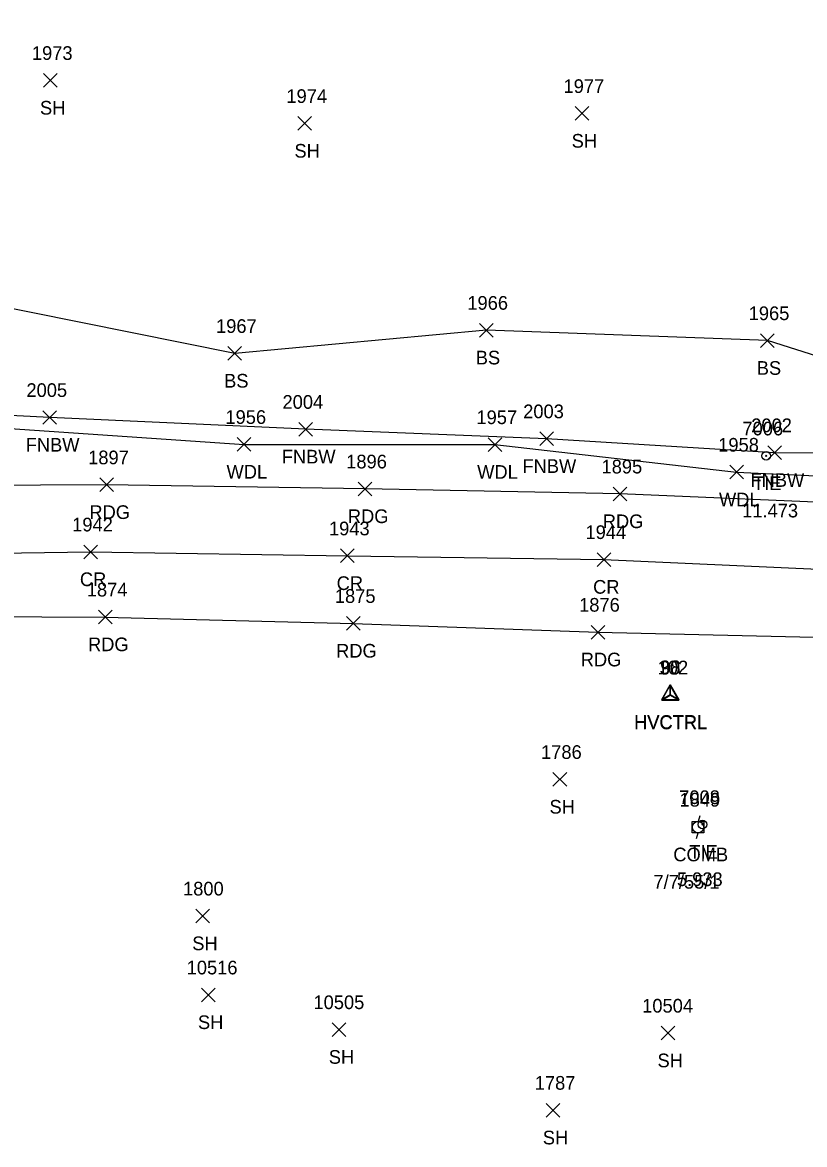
# Model space of a CAD drawing. Extents: x 1482574 to 1485769, y 580696 to 595649.
# Drawn here: x 1485114.3 to 1485228.7, y 582706.4 to 582870.6 of the extents above; entities that cross this region are included whole.
import ezdxf

# ---------------------------------------------------------------- set-up
doc = ezdxf.new("R2010")
doc.units = 0
for name, color, linetype in [('C_A', 7, 'Continuous'), ('C_C', 7, 'Continuous'), ('C_I', 7, 'Continuous'), ('CBP', 7, 'Continuous'), ('CPSM', 7, 'Continuous'), ('L_A', 7, 'Continuous'), ('L_I', 7, 'Continuous'), ('L_TIC', 7, 'Continuous'), ('LAWA', 7, 'Continuous'), ('LELB', 7, 'Continuous'), ('LFNC', 7, 'Continuous'), ('P_A', 7, 'Continuous'), ('P_I', 7, 'Continuous'), ('P_TIC', 7, 'Continuous'), ('PEU', 7, 'Continuous'), ('PRC', 7, 'Continuous'), ('U_A', 7, 'Continuous'), ('U_C', 7, 'Continuous'), ('U_I', 7, 'Continuous'), ('UP', 7, 'Continuous')]:
    doc.layers.add(name, color=color, linetype=linetype)

msp = doc.modelspace()

# ---------------------------------------------------------------- linework, layer by layer
at = {"layer": 'CBP'}
for centre, radius in [((1485223.11, 582807.17), 0.625), ((1485223.11, 582807.17), 0.0833), ((1485213.8, 582753.24), 0.625), ((1485213.8, 582753.24), 0.0833)]:
    msp.add_circle(centre, radius, dxfattribs=at)
at = {"layer": 'CPSM'}
for p, q in [((1485207.84, 582771.52), (1485209.09, 582773.69)), ((1485207.84, 582771.52), (1485209.09, 582773.69)), ((1485207.84, 582771.52), (1485209.09, 582773.69)), ((1485207.84, 582771.45), (1485209.09, 582773.61)), ((1485207.87, 582771.49), (1485209.12, 582773.66)), ((1485207.87, 582771.49), (1485209.12, 582773.66)), ((1485207.87, 582771.49), (1485209.12, 582773.66)), ((1485207.87, 582771.49), (1485209.12, 582773.66)), ((1485207.87, 582771.49), (1485209.12, 582773.66)), ((1485207.87, 582771.49), (1485209.12, 582773.66)), ((1485207.87, 582771.49), (1485209.12, 582773.66)), ((1485207.87, 582771.49), (1485209.12, 582773.66)), ((1485210.34, 582771.52), (1485209.09, 582773.69)), ((1485209.09, 582772.25), (1485209.09, 582773.69)), ((1485210.34, 582771.52), (1485209.09, 582773.69)), ((1485209.09, 582772.25), (1485209.09, 582773.69)), ((1485210.34, 582771.52), (1485209.09, 582773.69)), ((1485209.09, 582772.25), (1485209.09, 582773.69)), ((1485210.34, 582771.45), (1485209.09, 582773.61)), ((1485209.09, 582772.17), (1485209.09, 582773.61)), ((1485210.37, 582771.49), (1485209.12, 582773.66)), ((1485209.12, 582772.21), (1485209.12, 582773.66)), ((1485210.37, 582771.49), (1485209.12, 582773.66)), ((1485209.12, 582772.21), (1485209.12, 582773.66)), ((1485210.37, 582771.49), (1485209.12, 582773.66)), ((1485209.12, 582772.21), (1485209.12, 582773.66)), ((1485210.37, 582771.49), (1485209.12, 582773.66)), ((1485209.12, 582772.21), (1485209.12, 582773.66)), ((1485210.37, 582771.49), (1485209.12, 582773.66)), ((1485209.12, 582772.21), (1485209.12, 582773.66)), ((1485210.37, 582771.49), (1485209.12, 582773.66)), ((1485209.12, 582772.21), (1485209.12, 582773.66)), ((1485210.37, 582771.49), (1485209.12, 582773.66)), ((1485209.12, 582772.21), (1485209.12, 582773.66)), ((1485210.37, 582771.49), (1485209.12, 582773.66)), ((1485209.12, 582772.21), (1485209.12, 582773.66)), ((1485207.84, 582771.52), (1485209.09, 582772.25)), ((1485207.84, 582771.52), (1485209.09, 582772.25)), ((1485207.84, 582771.52), (1485209.09, 582772.25)), ((1485207.84, 582771.45), (1485209.09, 582772.17)), ((1485207.84, 582771.52), (1485210.34, 582771.52)), ((1485207.84, 582771.52), (1485210.34, 582771.52)), ((1485207.84, 582771.52), (1485210.34, 582771.52)), ((1485207.84, 582771.45), (1485210.34, 582771.45)), ((1485207.87, 582771.49), (1485209.12, 582772.21)), ((1485207.87, 582771.49), (1485209.12, 582772.21)), ((1485207.87, 582771.49), (1485209.12, 582772.21)), ((1485207.87, 582771.49), (1485209.12, 582772.21)), ((1485207.87, 582771.49), (1485209.12, 582772.21)), ((1485207.87, 582771.49), (1485209.12, 582772.21)), ((1485207.87, 582771.49), (1485209.12, 582772.21)), ((1485207.87, 582771.49), (1485209.12, 582772.21)), ((1485207.87, 582771.49), (1485210.37, 582771.49)), ((1485207.87, 582771.49), (1485210.37, 582771.49)), ((1485207.87, 582771.49), (1485210.37, 582771.49)), ((1485207.87, 582771.49), (1485210.37, 582771.49)), ((1485207.87, 582771.49), (1485210.37, 582771.49)), ((1485207.87, 582771.49), (1485210.37, 582771.49)), ((1485207.87, 582771.49), (1485210.37, 582771.49)), ((1485207.87, 582771.49), (1485210.37, 582771.49)), ((1485209.09, 582772.25), (1485209.09, 582772.25)), ((1485209.09, 582772.25), (1485210.34, 582771.52)), ((1485209.09, 582772.25), (1485209.09, 582772.25)), ((1485209.09, 582772.25), (1485210.34, 582771.52)), ((1485209.09, 582772.25), (1485209.09, 582772.25)), ((1485209.09, 582772.25), (1485210.34, 582771.52)), ((1485209.09, 582772.17), (1485209.09, 582772.17)), ((1485209.09, 582772.17), (1485210.34, 582771.45)), ((1485209.12, 582772.21), (1485209.12, 582772.21)), ((1485209.12, 582772.21), (1485210.37, 582771.49)), ((1485209.12, 582772.21), (1485209.12, 582772.21)), ((1485209.12, 582772.21), (1485210.37, 582771.49)), ((1485209.12, 582772.21), (1485209.12, 582772.21)), ((1485209.12, 582772.21), (1485210.37, 582771.49)), ((1485209.12, 582772.21), (1485209.12, 582772.21)), ((1485209.12, 582772.21), (1485210.37, 582771.49)), ((1485209.12, 582772.21), (1485209.12, 582772.21)), ((1485209.12, 582772.21), (1485210.37, 582771.49)), ((1485209.12, 582772.21), (1485209.12, 582772.21)), ((1485209.12, 582772.21), (1485210.37, 582771.49)), ((1485209.12, 582772.21), (1485209.12, 582772.21)), ((1485209.12, 582772.21), (1485210.37, 582771.49)), ((1485209.12, 582772.21), (1485209.12, 582772.21)), ((1485209.12, 582772.21), (1485210.37, 582771.49))]:
    msp.add_line(p, q, dxfattribs=at)
at = {"layer": 'L_TIC'}
for points in [[(1485117.4, 582861.1), (1485119.39, 582863.1)], [(1485119.39, 582861.1), (1485117.4, 582863.1)], [(1485195.17, 582856.26), (1485197.17, 582858.26)], [(1485197.17, 582856.26), (1485195.17, 582858.26)], [(1485154.62, 582854.8), (1485156.62, 582856.8)], [(1485156.62, 582854.8), (1485154.62, 582856.8)], [(1485181.19, 582824.55), (1485183.19, 582826.55)], [(1485183.19, 582824.55), (1485181.19, 582826.55)], [(1485222.3, 582823.03), (1485224.3, 582825.03)], [(1485224.3, 582823.03), (1485222.3, 582825.03)], [(1485144.38, 582821.16), (1485146.38, 582823.16)], [(1485146.38, 582821.16), (1485144.38, 582823.16)], [(1485117.32, 582811.79), (1485119.32, 582813.78)], [(1485119.32, 582811.79), (1485117.32, 582813.78)], [(1485154.77, 582810.07), (1485156.77, 582812.06)], [(1485156.77, 582810.07), (1485154.77, 582812.06)], [(1485189.99, 582808.68), (1485191.99, 582810.68)], [(1485191.99, 582808.68), (1485189.99, 582810.68)], [(1485145.75, 582807.85), (1485147.75, 582809.85)], [(1485147.75, 582807.85), (1485145.75, 582809.85)], [(1485182.43, 582807.83), (1485184.43, 582809.82)], [(1485184.43, 582807.83), (1485182.43, 582809.82)], [(1485223.34, 582806.64), (1485225.34, 582808.64)], [(1485225.34, 582806.64), (1485223.34, 582808.64)], [(1485217.79, 582803.79), (1485219.79, 582805.79)], [(1485219.79, 582803.79), (1485217.79, 582805.79)], [(1485191.93, 582758.85), (1485193.93, 582760.84)], [(1485193.93, 582758.85), (1485191.93, 582760.84)], [(1485139.67, 582738.87), (1485141.67, 582740.86)], [(1485141.67, 582738.87), (1485139.67, 582740.86)], [(1485140.5, 582727.32), (1485142.5, 582729.32)], [(1485142.5, 582727.32), (1485140.5, 582729.32)], [(1485159.64, 582722.24), (1485161.64, 582724.24)], [(1485161.64, 582722.24), (1485159.64, 582724.24)], [(1485207.73, 582721.73), (1485209.73, 582723.73)], [(1485209.73, 582721.73), (1485207.73, 582723.73)], [(1485190.95, 582710.45), (1485192.95, 582712.45)], [(1485192.95, 582710.45), (1485190.95, 582712.45)]]:
    msp.add_lwpolyline(points, dxfattribs=at)
at = {"layer": 'LAWA'}
msp.add_lwpolyline([(1485075.39, 582809.38), (1485110.35, 582811.3), (1485146.75, 582808.85), (1485183.43, 582808.82), (1485218.79, 582804.79), (1485255.78, 582803.08), (1485292.16, 582801.12), (1485330.42, 582801.88)], dxfattribs=at)
at = {"layer": 'LELB'}
msp.add_lwpolyline([(1485329.37, 582819.73), (1485295.3, 582822.06), (1485260.25, 582812.32), (1485223.3, 582824.03), (1485182.19, 582825.55), (1485145.38, 582822.16), (1485107.77, 582829.73), (1485073.6, 582814.24)], dxfattribs=at)
at = {"layer": 'LFNC'}
msp.add_lwpolyline([(1485444.75, 582880.86), (1485445.39, 582846.22), (1485446.94, 582814.23), (1485447.63, 582798.73), (1485410.11, 582801.55), (1485371.33, 582804.04), (1485332.31, 582804.55), (1485297.48, 582804.12), (1485260.22, 582807.56), (1485224.34, 582807.64), (1485190.99, 582809.68), (1485155.77, 582811.06), (1485118.32, 582812.79), (1485079.67, 582814.76)], dxfattribs=at)
at = {"layer": 'P_TIC'}
for points in [[(1485125.62, 582801.94), (1485127.62, 582803.94)], [(1485127.62, 582801.94), (1485125.62, 582803.94)], [(1485163.43, 582801.35), (1485165.43, 582803.34)], [(1485165.43, 582801.35), (1485163.43, 582803.34)], [(1485200.72, 582800.6), (1485202.72, 582802.6)], [(1485202.72, 582800.6), (1485200.72, 582802.6)], [(1485123.29, 582792.12), (1485125.29, 582794.12)], [(1485125.29, 582792.12), (1485123.29, 582794.12)], [(1485160.85, 582791.55), (1485162.85, 582793.55)], [(1485162.85, 582791.55), (1485160.85, 582793.55)], [(1485198.37, 582791.01), (1485200.37, 582793.01)], [(1485200.37, 582791.01), (1485198.37, 582793.01)], [(1485125.42, 582782.6), (1485127.42, 582784.6)], [(1485127.42, 582782.6), (1485125.42, 582784.6)], [(1485161.71, 582781.66), (1485163.71, 582783.66)], [(1485163.71, 582781.66), (1485161.71, 582783.66)], [(1485197.5, 582780.38), (1485199.5, 582782.38)], [(1485199.5, 582780.38), (1485197.5, 582782.38)]]:
    msp.add_lwpolyline(points, dxfattribs=at)
at = {"layer": 'PEU'}
for points in [[(1485531.28, 582787.96), (1485495.65, 582789.28), (1485458.89, 582790.65), (1485422.36, 582792.38), (1485386.02, 582794.17), (1485349.57, 582796.05), (1485312.65, 582797.3), (1485275.33, 582798.44), (1485238.32, 582800.06), (1485201.72, 582801.6), (1485164.43, 582802.34), (1485126.62, 582802.94), (1485087.95, 582802.73), (1485050.59, 582800.64), (1485020.76, 582798.35)], [(1485018.3, 582777.6), (1485052.2, 582781.7), (1485089.37, 582783.76), (1485126.42, 582783.6), (1485162.71, 582782.66), (1485198.5, 582781.38), (1485234.38, 582780.55), (1485272.35, 582779.26), (1485309.37, 582777.97), (1485344.98, 582776.95), (1485382.23, 582774.94), (1485419.2, 582772.87), (1485456.31, 582771.9), (1485493.57, 582770.65), (1485529.76, 582768.73)]]:
    msp.add_lwpolyline(points, dxfattribs=at)
at = {"layer": 'PRC'}
msp.add_lwpolyline([(1484877.81, 582769.15), (1484904.87, 582776.15), (1484940.53, 582783.33), (1484976.16, 582785.88), (1485013.02, 582788.73), (1485049.78, 582790.74), (1485087.17, 582792.59), (1485124.29, 582793.12), (1485161.85, 582792.55), (1485199.37, 582792.01), (1485237.21, 582790.32), (1485276.4, 582789.73), (1485314.01, 582787.97), (1485351.61, 582786.54), (1485389.46, 582784.69), (1485427.82, 582782.64), (1485465.75, 582781.68), (1485504.6, 582780.33), (1485530.49, 582779.29)], dxfattribs=at)
at = {"layer": 'UP'}
for p, q in [((1485212.31, 582752.03), (1485212.31, 582753.7)), ((1485212.31, 582753.7), (1485213.98, 582753.7)), ((1485213.39, 582754.53), (1485213.15, 582753.7)), ((1485213.98, 582753.7), (1485213.98, 582752.03)), ((1485213.98, 582752.03), (1485212.31, 582752.03)), ((1485212.9, 582751.2), (1485213.15, 582752.03)), ((1485213.15, 582752.86), (1485213.15, 582752.86))]:
    msp.add_line(p, q, dxfattribs=at)
msp.add_circle((1485213.15, 582752.86), 0.833, dxfattribs=at)

# ---------------------------------------------------------------- texts
at = {"layer": 'C_A'}
for s, p in [('TIE', (1485221.19, 582802.17)), ('HVCTRL', (1485203.78, 582767.25)), ('HVCTRL', (1485203.78, 582767.25)), ('HVCTRL', (1485203.78, 582767.25)), ('HVCTRL', (1485203.78, 582767.17)), ('HVCTRL', (1485203.81, 582767.21)), ('HVCTRL', (1485203.81, 582767.21)), ('HVCTRL', (1485203.81, 582767.21)), ('HVCTRL', (1485203.81, 582767.21)), ('HVCTRL', (1485203.81, 582767.21)), ('HVCTRL', (1485203.81, 582767.21)), ('HVCTRL', (1485203.81, 582767.21)), ('HVCTRL', (1485203.81, 582767.21)), ('TIE', (1485211.88, 582748.24))]:
    msp.add_text(s, height=2, dxfattribs=at).set_placement(p)
at = {"layer": 'C_C'}
for s, p in [('11.473', (1485219.6, 582798.17)), ('5.933', (1485210.06, 582744.24))]:
    msp.add_text(s, height=2, dxfattribs=at).set_placement(p)
at = {"layer": 'C_I'}
for s, p in [('7006', (1485219.64, 582810.17)), ('102', (1485207.24, 582775.21)), ('102', (1485207.24, 582775.21)), ('102', (1485207.24, 582775.21)), ('102', (1485207.24, 582775.21)), ('102', (1485207.24, 582775.21)), ('102', (1485207.24, 582775.21)), ('102', (1485207.24, 582775.21)), ('102', (1485207.24, 582775.21)), ('30', (1485207.54, 582775.17)), ('98', (1485207.62, 582775.25)), ('98', (1485207.62, 582775.25)), ('98', (1485207.62, 582775.25)), ('7008', (1485210.39, 582756.24))]:
    msp.add_text(s, height=2, dxfattribs=at).set_placement(p)
at = {"layer": 'L_A'}
for s, p in [('SH', (1485116.88, 582857.1)), ('SH', (1485194.66, 582852.26)), ('SH', (1485154.11, 582850.8)), ('BS', (1485180.63, 582820.55)), ('BS', (1485221.74, 582819.03)), ('BS', (1485143.82, 582817.16)), ('FNBW', (1485114.79, 582807.79)), ('FNBW', (1485152.25, 582806.06)), ('WDL', (1485144.17, 582803.85)), ('WDL', (1485180.84, 582803.82)), ('FNBW', (1485187.46, 582804.68)), ('FNBW', (1485220.82, 582802.64)), ('WDL', (1485216.21, 582799.79)), ('SH', (1485191.42, 582754.84)), ('SH', (1485139.16, 582734.86)), ('SH', (1485139.99, 582723.32)), ('SH', (1485159.13, 582718.24)), ('SH', (1485207.22, 582717.73)), ('SH', (1485190.44, 582706.45))]:
    msp.add_text(s, height=2, dxfattribs=at).set_placement(p)
at = {"layer": 'L_I'}
for s, p in [('1973', (1485115.7, 582865.1)), ('1977', (1485193.47, 582860.26)), ('1974', (1485152.93, 582858.8)), ('1966', (1485179.4, 582828.55)), ('1965', (1485220.56, 582827.03)), ('1967', (1485142.64, 582825.16)), ('2005', (1485114.9, 582815.79)), ('2004', (1485152.36, 582814.06)), ('1956', (1485144.01, 582811.85)), ('1957', (1485180.73, 582811.82)), ('2003', (1485187.57, 582812.68)), ('2002', (1485220.93, 582810.64)), ('1958', (1485216.1, 582807.79)), ('1786', (1485190.18, 582762.84)), ('1800', (1485137.81, 582742.86)), ('10516', (1485138.34, 582731.32)), ('10505', (1485156.89, 582726.24)), ('10504', (1485204.98, 582725.73)), ('1787', (1485189.26, 582714.45))]:
    msp.add_text(s, height=2, dxfattribs=at).set_placement(p)
at = {"layer": 'P_A'}
for s, p in [('RDG', (1485124.11, 582797.94)), ('RDG', (1485161.92, 582797.34)), ('RDG', (1485199.21, 582796.6)), ('CR', (1485122.72, 582788.12)), ('CR', (1485160.28, 582787.55)), ('CR', (1485197.8, 582787.01)), ('RDG', (1485123.91, 582778.6)), ('RDG', (1485160.2, 582777.66)), ('RDG', (1485195.99, 582776.38))]:
    msp.add_text(s, height=2, dxfattribs=at).set_placement(p)
at = {"layer": 'P_I'}
for s, p in [('1897', (1485123.93, 582805.94)), ('1896', (1485161.68, 582805.34)), ('1895', (1485199.03, 582804.6)), ('1942', (1485121.59, 582796.12)), ('1943', (1485159.16, 582795.55)), ('1944', (1485196.68, 582795.01)), ('1874', (1485123.73, 582786.6)), ('1875', (1485160.02, 582785.66)), ('1876', (1485195.75, 582784.38))]:
    msp.add_text(s, height=2, dxfattribs=at).set_placement(p)
at = {"layer": 'U_A'}
msp.add_text('COMB', height=2, dxfattribs=at).set_placement((1485209.53, 582747.86))
at = {"layer": 'U_C'}
msp.add_text('7/7/55/1', height=2, dxfattribs=at).set_placement((1485206.63, 582743.86))
at = {"layer": 'U_I'}
msp.add_text('1849', height=2, dxfattribs=at).set_placement((1485210.44, 582755.86))

doc.saveas('drawing.dxf')
